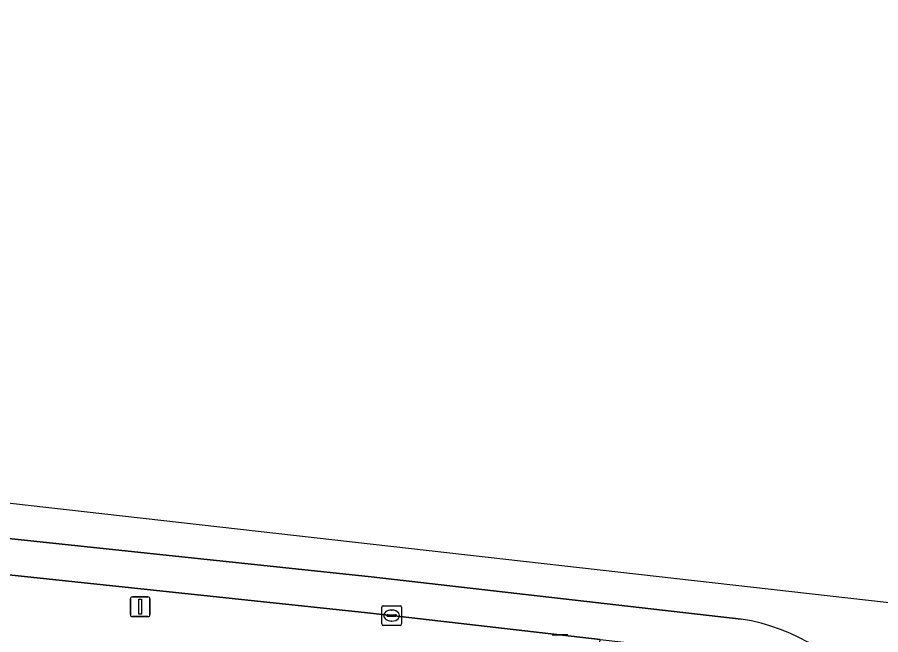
# Model space of a CAD drawing. Extents: x 162082 to 163401, y 388089 to 388636.
# Drawn here: x 163126.89 to 163170.58, y 388522.59 to 388553.85 of the extents above; entities that cross this region are included whole.
import ezdxf

# ---------------------------------------------------------------- set-up
doc = ezdxf.new("R2010")
doc.units = 0
for name, color, linetype in [('IMGEO_Groenvoorziening', 7, 'Continuous'), ('IMGEO_Kolk', 7, 'Continuous'), ('IMGEO_Lichtmast', 7, 'Continuous'), ('IMGEO_Rijbaan_lokaal_gesloten', 7, 'Continuous')]:
    doc.layers.add(name, color=color, linetype=linetype)

msp = doc.modelspace()

# ---------------------------------------------------------------- linework, layer by layer
at = {"layer": 'IMGEO_Groenvoorziening'}
msp.add_lwpolyline([(163069.433, 388531.658), (163031.039, 388536.202), (163000, 388539.522), (162992.744, 388540.298), (162992.032, 388534.021), (163000, 388533.142), (163155.658, 388515.929), (163156.391, 388522.352), (163145.834, 388523.559), (163144.608, 388523.695)], close=True, dxfattribs=at)
at = {"layer": 'IMGEO_Kolk'}
for p, q in [((163145.333, 388523.132), (163145.333, 388523.984)), ((163145.408, 388524.058), (163146.26, 388524.058)), ((163145.821, 388523.838), (163145.846, 388523.838)), ((163146.334, 388523.984), (163146.334, 388523.132)), ((163145.592, 388523.552), (163145.592, 388523.564)), ((163146.03, 388523.515), (163145.632, 388523.515)), ((163145.635, 388523.601), (163146.033, 388523.601)), ((163145.844, 388523.278), (163145.819, 388523.278)), ((163146.076, 388523.564), (163146.076, 388523.552)), ((163146.26, 388523.058), (163145.408, 388523.058))]:
    msp.add_line(p, q, dxfattribs=at)
for points in [[(163145.333, 388523.132), (163145.333, 388523.984)], [(163145.408, 388524.058), (163146.26, 388524.058)], [(163146.334, 388523.984), (163146.334, 388523.132)], [(163146.26, 388523.058), (163145.408, 388523.058)]]:
    msp.add_lwpolyline(points, dxfattribs=at)
for centre, radius, start, end in [((163145.41, 388523.982), 0.0765, 91.552, 178.448), ((163145.41, 388523.982), 0.0765, 91.552, 178.448), ((163146.258, 388523.982), 0.0765, 1.552, 88.448), ((163146.258, 388523.982), 0.0765, 1.552, 88.448), ((163145.632, 388523.561), 0.0403, 85.8775, 175.7526), ((163145.629, 388523.551), 0.0366, 178.938, 274.7102), ((163146.033, 388523.558), 0.043, 264.8664, 352.4533), ((163146.037, 388523.563), 0.0386, 1.7309, 96.639), ((163145.41, 388523.134), 0.0765, 181.552, 268.448), ((163145.41, 388523.134), 0.0765, 181.552, 268.448), ((163146.258, 388523.134), 0.0765, 271.552, 358.448), ((163146.258, 388523.134), 0.0765, 271.552, 358.448)]:
    msp.add_arc(centre, radius, start, end, dxfattribs=at)
for centre, major_axis, ratio, start_param, end_param in [((163145.82, 388523.558), (-0.387, 0.002), 0.722429, 4.712389, 7.853982), ((163145.845, 388523.558), (-0.39, 0.002), 0.717154, 1.570796, 4.712389)]:
    msp.add_ellipse(centre, major_axis=major_axis, ratio=ratio, start_param=start_param, end_param=end_param, dxfattribs=at)
at = {"layer": 'IMGEO_Lichtmast'}
for p, q in [((163132.614, 388523.605), (163132.614, 388524.405)), ((163132.614, 388524.405), (163132.614, 388523.605)), ((163132.714, 388524.505), (163133.504, 388524.505)), ((163133.504, 388524.505), (163132.714, 388524.505)), ((163133.604, 388524.405), (163133.604, 388523.605)), ((163133.604, 388523.605), (163133.604, 388524.405)), ((163133.504, 388523.505), (163132.714, 388523.505)), ((163132.714, 388523.505), (163133.504, 388523.505)), ((163153.954, 388522.588), (163154.744, 388522.588)), ((163154.744, 388522.588), (163153.954, 388522.588))]:
    msp.add_line(p, q, dxfattribs=at)
msp.add_lwpolyline([(163133.034, 388524.38), (163133.184, 388524.38), (163133.184, 388523.63), (163133.034, 388523.63), (163133.034, 388524.38)], dxfattribs=at)
for centre, start, end in [((163132.714, 388524.405), 90, 180), ((163132.714, 388524.405), 90, 180), ((163133.504, 388524.405), 0, 90), ((163133.504, 388524.405), 360, 90), ((163132.714, 388523.605), 180, 270), ((163132.714, 388523.605), 180, 270), ((163133.504, 388523.605), 270, 0), ((163133.504, 388523.605), 270, 0)]:
    msp.add_arc(centre, 0.1, start, end, dxfattribs=at)
at = {"layer": 'IMGEO_Rijbaan_lokaal_gesloten'}
for points in [[(163178.982, 388523.125), (163175.64, 388523.673), (162908.848, 388553.848), (162908.609, 388551.708), (162949.636, 388547.042), (162964.238, 388545.381), (162989.572, 388542.5), (163000.195, 388541.342), (163031.254, 388538.019), (163031.947, 388537.937), (163069.626, 388533.478), (163131.386, 388526.936), (163144.801, 388525.515), (163163.528, 388523.377)], [(162964.238, 388545.381), (162949.636, 388547.042), (162908.609, 388551.708), (162908.406, 388549.888), (162910.704, 388549.627), (162914.4, 388549.207), (162919.873, 388548.585), (162964.031, 388543.563), (162989.365, 388540.682), (162992.744, 388540.298), (163000, 388539.522), (163031.039, 388536.202), (163069.433, 388531.658), (163144.608, 388523.695), (163145.834, 388523.559), (163156.391, 388522.352), (163163.25, 388521.568)], [(163163.528, 388523.377), (163144.801, 388525.515), (163131.386, 388526.936), (163069.626, 388533.478), (163031.947, 388537.937), (163031.254, 388538.019), (163000.195, 388541.342), (162989.572, 388542.5), (162964.238, 388545.381)]]:
    msp.add_lwpolyline(points, dxfattribs=at)
msp.add_arc((163162.021, 388513.593), 9.9, 34.0105, 81.2421, dxfattribs=at)
msp.add_arc((163162.021, 388513.593), 9.9, 34.0105, 81.2421, dxfattribs=at)

doc.saveas('drawing.dxf')
